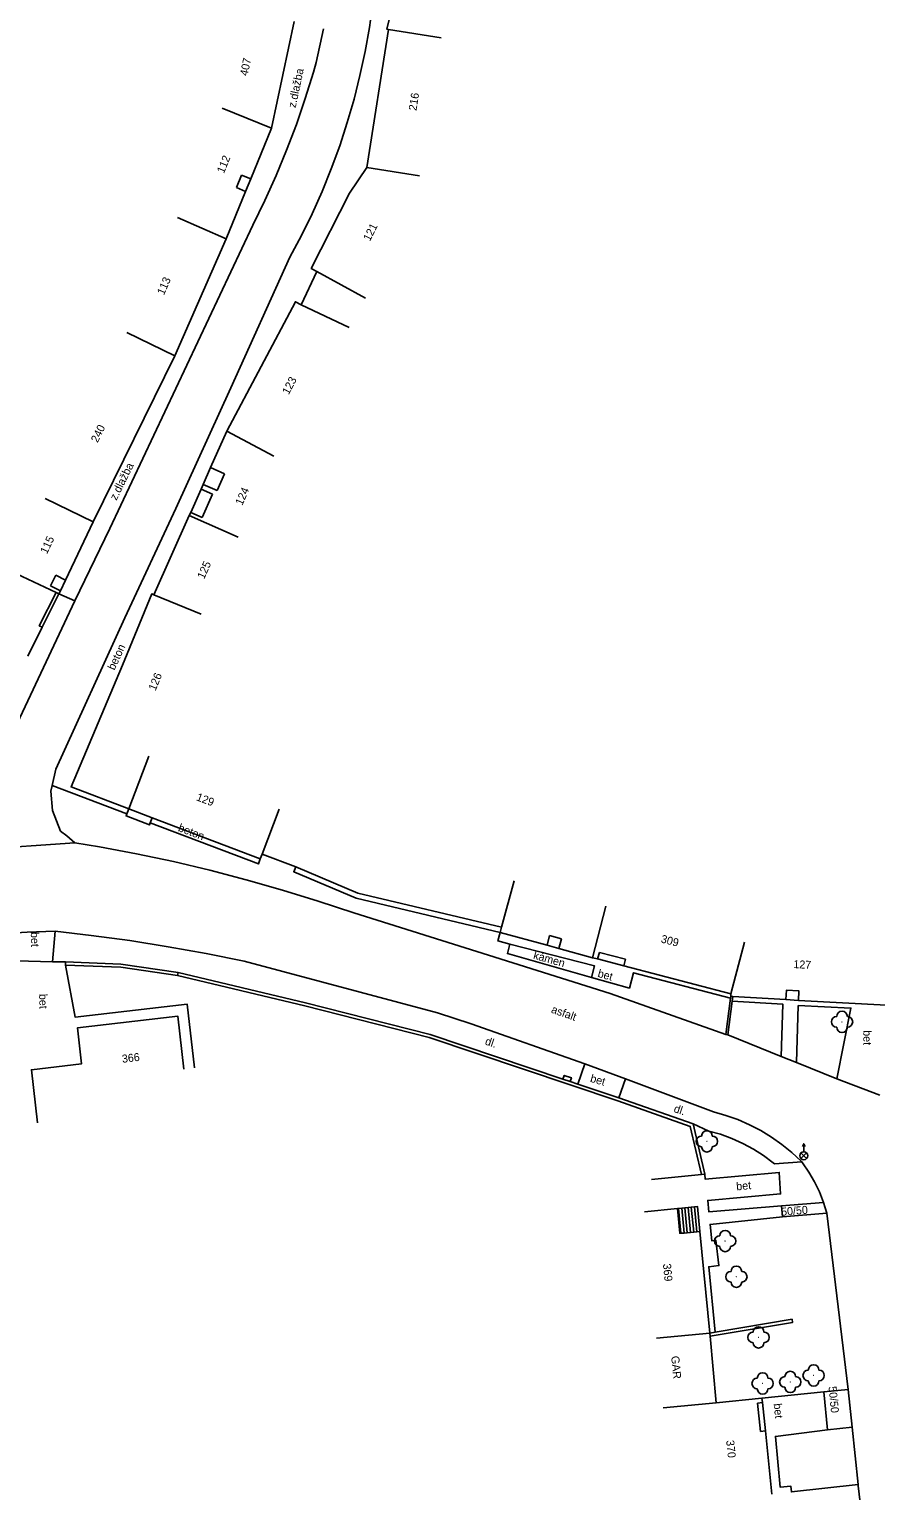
# Model space of a CAD drawing. Extents: x -544674 to -541478, y -1199076 to -1195527.
# Drawn here: x -542583 to -542503.7, y -1198277.7 to -1198140.7 of the extents above; entities that cross this region are included whole.
import ezdxf

# ---------------------------------------------------------------- set-up
doc = ezdxf.new("R2010")
doc.units = 0
for name, color, linetype in [('BUDOVY_MĚŘ', 7, 'Continuous'), ('POMOC_POPIS', 7, 'Continuous'), ('ROZHRANÍ_PLOCH', 7, 'Continuous'), ('ZELEŇ', 7, 'Continuous'), ('ZN_BP', 7, 'Continuous'), ('ZN_DOPLŇKOVÉ', 7, 'Continuous'), ('Č_POPIS_ORIENT', 7, 'Continuous')]:
    doc.layers.add(name, color=color, linetype=linetype)

msp = doc.modelspace()

# ---------------------------------------------------------------- linework, layer by layer
at = {"layer": 'BUDOVY_MĚŘ'}
for points in [[(-542546.21, -1198127.1), (-542549.53, -1198140.66), (-542549.38, -1198140.7)], [(-542560.34, -1198149.94), (-542558.23, -1198139.95)], [(-542549.38, -1198140.7), (-542551.41, -1198153.61)], [(-542544.44, -1198141.47), (-542549.38, -1198140.7)], [(-542564.97, -1198148.05), (-542560.34, -1198149.94)], [(-542562.29, -1198154.69), (-542560.34, -1198149.94)], [(-542556.09, -1198163.37), (-542556.62, -1198163.08), (-542553.05, -1198156.02), (-542551.41, -1198153.61)], [(-542546.47, -1198154.39), (-542551.41, -1198153.61)], [(-542562.77, -1198155.87), (-542562.29, -1198154.69)], [(-542564.59, -1198160.32), (-542562.77, -1198155.87)], [(-542569.17, -1198158.31), (-542564.59, -1198160.32)], [(-542569.42, -1198171.29), (-542564.59, -1198160.32)], [(-542551.54, -1198165.87), (-542556.09, -1198163.37)], [(-542557.57, -1198166.49), (-542558.1, -1198166.2), (-542564.54, -1198178.35)], [(-542553.06, -1198168.63), (-542557.57, -1198166.49)], [(-542573.91, -1198169.09), (-542569.42, -1198171.29)], [(-542577.06, -1198186.84), (-542569.42, -1198171.29)], [(-542564.54, -1198178.35), (-542566.05, -1198181.74)], [(-542560.12, -1198180.69), (-542564.54, -1198178.35)], [(-542566.05, -1198181.74), (-542566.76, -1198183.33)], [(-542566.95, -1198183.76), (-542567.92, -1198185.95)], [(-542566.76, -1198183.33), (-542566.95, -1198183.76)], [(-542581.55, -1198184.64), (-542577.06, -1198186.84)], [(-542568.05, -1198186.25), (-542571.36, -1198193.69)], [(-542567.92, -1198185.95), (-542568.05, -1198186.25)], [(-542563.48, -1198188.28), (-542568.05, -1198186.25)], [(-542579.64, -1198192.29), (-542577.06, -1198186.84)], [(-542584.78, -1198191.46), (-542580.53, -1198193.47)], [(-542580.53, -1198193.47), (-542580.26, -1198193.6)], [(-542580.26, -1198193.6), (-542580.11, -1198193.29)], [(-542580.11, -1198193.29), (-542579.64, -1198192.29)], [(-542573.73, -1198213.74), (-542579.13, -1198211.69), (-542574.32, -1198200.28), (-542571.57, -1198193.6), (-542571.36, -1198193.69)], [(-542571.36, -1198193.69), (-542566.95, -1198195.5)], [(-542573.73, -1198213.74), (-542571.85, -1198208.79)], [(-542571.53, -1198214.58), (-542573.73, -1198213.74)], [(-542559.62, -1198213.76), (-542561.23, -1198217.98)], [(-542561.4, -1198218.43), (-542571.53, -1198214.58)], [(-542561.23, -1198217.98), (-542561.4, -1198218.43)], [(-542538.8, -1198224.84), (-542537.61, -1198220.5)], [(-542530.27, -1198227.69), (-542529.01, -1198222.85)], [(-542538.93, -1198225.32), (-542538.8, -1198224.84)], [(-542534.52, -1198226.53), (-542538.93, -1198225.32)], [(-542516.04, -1198226.24), (-542517.31, -1198231.08)], [(-542533.41, -1198226.83), (-542534.52, -1198226.53)], [(-542530.27, -1198227.69), (-542533.41, -1198226.83)], [(-542529.8, -1198227.81), (-542530.27, -1198227.69)], [(-542527.33, -1198228.46), (-542529.8, -1198227.81)], [(-542517.31, -1198231.08), (-542527.33, -1198228.46)], [(-542517.32, -1198231.33), (-542517.31, -1198231.08)], [(-542517.12, -1198231.34), (-542517.32, -1198231.33)], [(-542512.15, -1198231.62), (-542517.12, -1198231.34)], [(-542512.15, -1198231.62), (-542512.1, -1198230.74), (-542510.93, -1198230.81), (-542510.98, -1198231.69)], [(-542510.98, -1198231.69), (-542512.15, -1198231.62)], [(-542502.71, -1198232.14), (-542510.98, -1198231.69)], [(-542568.55, -1198238.14), (-542569.13, -1198233.17), (-542578.54, -1198234.27), (-542578.15, -1198237.64), (-542582.85, -1198238.19), (-542582.27, -1198243.16)], [(-542521.02, -1198251.08), (-542521.32, -1198251.11)], [(-542520.72, -1198251.05), (-542521.02, -1198251.08)], [(-542520.2, -1198253.35), (-542520.42, -1198251.02), (-542520.72, -1198251.05)], [(-542522.31, -1198251.21), (-542525.4, -1198251.5)], [(-542522.21, -1198251.2), (-542522.31, -1198251.21)], [(-542521.91, -1198251.17), (-542522.21, -1198251.2)], [(-542521.62, -1198251.14), (-542521.91, -1198251.17)], [(-542521.32, -1198251.11), (-542521.62, -1198251.14)], [(-542519.28, -1198262.88), (-542520.2, -1198253.35)], [(-542524.26, -1198263.36), (-542519.28, -1198262.88)], [(-542519.25, -1198263.18), (-542519.28, -1198262.88)], [(-542518.67, -1198269.41), (-542519.25, -1198263.18)], [(-542523.65, -1198269.88), (-542518.67, -1198269.41)], [(-542514.39, -1198268.99), (-542518.67, -1198269.41)], [(-542514.35, -1198269.39), (-542514.39, -1198268.99)], [(-542514.07, -1198272.05), (-542514.35, -1198269.39)], [(-542513.46, -1198277.97), (-542514.07, -1198272.05)]]:
    msp.add_lwpolyline(points, dxfattribs=at)
at = {"layer": 'ROZHRANÍ_PLOCH'}
for points in [[(-542580.89, -1198211.56), (-542580.55, -1198210.02), (-542574.09, -1198195.84), (-542569.31, -1198185.6), (-542564.17, -1198174.28), (-542558.63, -1198162.03), (-542557.55, -1198160.01), (-542556.54, -1198157.95), (-542555.61, -1198155.86), (-542554.75, -1198153.74), (-542553.96, -1198151.59), (-542553.25, -1198149.41), (-542552.61, -1198147.21), (-542552.06, -1198144.99), (-542551.57, -1198142.75), (-542551.17, -1198140.49), (-542551.07, -1198139.82)], [(-542578.77, -1198194.24), (-542575.51, -1198187.47), (-542562.1, -1198159.04), (-542560.97, -1198156.73), (-542559.91, -1198154.38), (-542558.93, -1198152), (-542558.01, -1198149.59), (-542557.18, -1198147.15), (-542556.42, -1198144.69), (-542556.16, -1198143.78), (-542555.48, -1198140.62)], [(-542563.64, -1198155.51), (-542563.16, -1198154.33)], [(-542563.16, -1198154.33), (-542562.29, -1198154.69)], [(-542563.64, -1198155.51), (-542562.77, -1198155.87)], [(-542566.05, -1198181.74), (-542564.74, -1198182.33)], [(-542564.74, -1198182.33), (-542565.44, -1198183.91)], [(-542566.95, -1198183.76), (-542565.89, -1198184.24)], [(-542566.76, -1198183.33), (-542565.44, -1198183.91)], [(-542565.89, -1198184.24), (-542566.86, -1198186.42)], [(-542567.92, -1198185.95), (-542566.86, -1198186.42)], [(-542581.05, -1198192.85), (-542580.57, -1198191.85)], [(-542579.64, -1198192.29), (-542580.57, -1198191.85)], [(-542580.11, -1198193.29), (-542581.05, -1198192.85)], [(-542590.2, -1198212.97), (-542586.85, -1198209.82), (-542584.9, -1198207.28), (-542578.77, -1198194.24)], [(-542578.77, -1198194.24), (-542580.26, -1198193.6)], [(-542578.76, -1198216.92), (-542579.54, -1198216.28), (-542580.11, -1198215.82), (-542580.88, -1198213.91), (-542581.01, -1198212.09), (-542580.89, -1198211.56)], [(-542580.89, -1198211.56), (-542573.91, -1198214.21)], [(-542573.73, -1198213.74), (-542573.91, -1198214.21)], [(-542573.91, -1198214.21), (-542573.98, -1198214.4), (-542571.79, -1198215.25), (-542571.71, -1198215.04)], [(-542571.71, -1198215.04), (-542571.53, -1198214.58)], [(-542571.71, -1198215.04), (-542561.58, -1198218.9), (-542561.4, -1198218.43)], [(-542596.97, -1198218.17), (-542578.76, -1198216.92)], [(-542517.79, -1198234.9), (-542528.62, -1198231.05), (-542540.01, -1198227.44), (-542552.62, -1198223.5), (-542555.96, -1198222.39), (-542559.32, -1198221.35), (-542562.71, -1198220.38), (-542566.12, -1198219.5), (-542569.54, -1198218.69), (-542572.99, -1198217.96), (-542576.45, -1198217.31), (-542578.76, -1198216.92)], [(-542580.62, -1198225.22), (-542583.25, -1198225.3), (-542584.3, -1198225.36)], [(-542580.88, -1198228.07), (-542580.62, -1198225.22)], [(-542530.98, -1198237.63), (-542541.65, -1198233.88), (-542544.8, -1198232.86), (-542562.9, -1198228.03), (-542566.46, -1198227.31), (-542570.04, -1198226.66), (-542573.63, -1198226.09), (-542577.23, -1198225.61), (-542580.62, -1198225.22)], [(-542538.93, -1198225.32), (-542539.14, -1198226.12), (-542538.01, -1198226.41)], [(-542530.37, -1198229.54), (-542538.24, -1198227.31), (-542538.01, -1198226.41)], [(-542538.01, -1198226.41), (-542530.08, -1198228.47), (-542530.37, -1198229.54)], [(-542534.52, -1198226.53), (-542534.29, -1198225.62)], [(-542534.29, -1198225.62), (-542533.17, -1198225.92)], [(-542533.41, -1198226.83), (-542533.17, -1198225.92)], [(-542529.8, -1198227.81), (-542529.63, -1198227.2)], [(-542529.63, -1198227.2), (-542527.17, -1198227.84)], [(-542579.66, -1198228.39), (-542578.73, -1198233.28), (-542568.25, -1198232.06), (-542567.56, -1198238.02)], [(-542517.34, -1198231.48), (-542526.44, -1198229.11), (-542526.81, -1198230.54), (-542530.37, -1198229.54)], [(-542527.33, -1198228.46), (-542527.17, -1198227.84)], [(-542512.6, -1198236.95), (-542512.44, -1198232.04), (-542517.18, -1198231.77)], [(-542507.39, -1198239.04), (-542506.06, -1198232.42), (-542510.99, -1198232.18), (-542511.17, -1198237.51)], [(-542512.6, -1198236.95), (-542517.59, -1198234.93)], [(-542511.17, -1198237.51), (-542512.6, -1198236.95)], [(-542532.36, -1198239.31), (-542532.24, -1198238.94), (-542532.92, -1198238.73), (-542533.04, -1198239.08)], [(-542531.63, -1198239.55), (-542530.98, -1198237.63)], [(-542527.18, -1198239.04), (-542530.98, -1198237.63)], [(-542507.39, -1198239.04), (-542511.17, -1198237.51)], [(-542527.8, -1198240.84), (-542527.18, -1198239.04)], [(-542510.65, -1198246.84), (-542510.72, -1198246.77), (-542511.59, -1198245.96), (-542512.52, -1198245.21), (-542513.49, -1198244.52), (-542514.51, -1198243.9), (-542515.57, -1198243.35), (-542516.66, -1198242.87), (-542517.78, -1198242.47), (-542518.93, -1198242.14), (-542527.18, -1198239.04)], [(-542503.36, -1198240.59), (-542507.39, -1198239.04)], [(-542510.65, -1198246.84), (-542513.21, -1198247.03), (-542513.34, -1198246.93), (-542514.25, -1198246.25), (-542515.2, -1198245.65), (-542516.2, -1198245.11), (-542517.23, -1198244.65), (-542518.29, -1198244.25), (-542519.38, -1198243.94), (-542520.85, -1198243.28)], [(-542508.62, -1198250.63), (-542509, -1198249.65), (-542509.46, -1198248.71), (-542509.99, -1198247.8), (-542510.58, -1198246.93), (-542510.65, -1198246.84)], [(-542520.06, -1198248.02), (-542524.74, -1198248.47)], [(-542519.76, -1198247.99), (-542520.06, -1198248.02)], [(-542512.56, -1198250.96), (-542519.37, -1198251.52), (-542519.47, -1198250.45), (-542512.65, -1198249.83), (-542512.77, -1198247.82), (-542519.72, -1198248.45), (-542519.76, -1198247.99)], [(-542520.79, -1198253.41), (-542521.02, -1198251.08)], [(-542520.5, -1198253.38), (-542520.72, -1198251.05)], [(-542508.62, -1198250.63), (-542512.56, -1198250.96)], [(-542512.56, -1198250.96), (-542512.48, -1198251.98)], [(-542508.31, -1198251.64), (-542508.62, -1198250.63)], [(-542522.31, -1198251.21), (-542522.09, -1198253.53), (-542521.99, -1198253.52)], [(-542521.99, -1198253.52), (-542522.21, -1198251.2)], [(-542521.69, -1198253.5), (-542521.91, -1198251.17)], [(-542521.39, -1198253.47), (-542521.62, -1198251.14)], [(-542521.09, -1198253.44), (-542521.32, -1198251.11)], [(-542518.79, -1198262.8), (-542519.38, -1198256.66), (-542518.43, -1198256.55), (-542518.71, -1198254.18), (-542519.1, -1198254.23), (-542519.26, -1198252.69), (-542512.48, -1198251.98)], [(-542512.48, -1198251.98), (-542508.31, -1198251.64)], [(-542506.32, -1198268.17), (-542508.31, -1198251.64)], [(-542521.99, -1198253.52), (-542521.69, -1198253.5)], [(-542521.69, -1198253.5), (-542521.39, -1198253.47)], [(-542521.39, -1198253.47), (-542521.09, -1198253.44)], [(-542521.09, -1198253.44), (-542520.79, -1198253.41)], [(-542520.79, -1198253.41), (-542520.5, -1198253.38)], [(-542520.5, -1198253.38), (-542520.2, -1198253.35)], [(-542508.59, -1198268.39), (-542514.39, -1198268.99)], [(-542508.59, -1198268.39), (-542506.32, -1198268.17)], [(-542508.24, -1198271.94), (-542508.59, -1198268.39)], [(-542505.95, -1198271.7), (-542506.32, -1198268.17)], [(-542514.81, -1198269.44), (-542514.35, -1198269.39)], [(-542514.53, -1198272.1), (-542514.81, -1198269.44)], [(-542514.53, -1198272.1), (-542514.07, -1198272.05)], [(-542505.38, -1198277.08), (-542511.64, -1198277.77), (-542511.7, -1198277.22), (-542512.7, -1198277.32), (-542513.13, -1198272.56), (-542508.24, -1198271.94)], [(-542505.95, -1198271.7), (-542508.24, -1198271.94)], [(-542505.38, -1198277.08), (-542505.95, -1198271.7)], [(-542504.97, -1198280.57), (-542505.37, -1198277.19), (-542505.38, -1198277.08)]]:
    msp.add_lwpolyline(points, dxfattribs=at)
at = {"layer": 'ZELEŇ'}
for centre in [(-542506.89, -1198233.71), (-542519.55, -1198244.91), (-542517.84, -1198254.25), (-542516.79, -1198257.6), (-542514.71, -1198263.28), (-542511.74, -1198267.46), (-542509.55, -1198266.85), (-542514.33, -1198267.6)]:
    msp.add_circle(centre, 0.0005, dxfattribs=at)
for centre, start, end in [((-542507.39, -1198233.71), 89.99999, 269.99999), ((-542506.89, -1198233.21), 0, 179.99999), ((-542506.39, -1198233.71), 270, 89.99999), ((-542506.89, -1198234.21), 179.99999, 359.99999), ((-542519.55, -1198244.41), 0, 179.99999), ((-542520.05, -1198244.91), 89.99999, 269.99999), ((-542519.55, -1198245.41), 179.99999, 359.99999), ((-542519.05, -1198244.91), 270, 89.99999), ((-542518.34, -1198254.25), 89.99999, 269.99999), ((-542517.84, -1198253.75), 0, 179.99999), ((-542517.34, -1198254.25), 270, 89.99999), ((-542517.84, -1198254.75), 179.99999, 359.99999), ((-542517.29, -1198257.6), 89.99999, 269.99999), ((-542516.79, -1198257.1), 0, 179.99999), ((-542516.29, -1198257.6), 270, 89.99999), ((-542516.79, -1198258.1), 179.99999, 359.99999), ((-542515.21, -1198263.28), 89.99999, 269.99999), ((-542514.71, -1198262.78), 0, 179.99999), ((-542514.21, -1198263.28), 270, 89.99999), ((-542514.71, -1198263.78), 179.99999, 359.99999), ((-542509.55, -1198266.35), 0, 179.99999), ((-542514.83, -1198267.6), 89.99999, 269.99999), ((-542514.33, -1198267.1), 0, 179.99999), ((-542513.83, -1198267.6), 270, 89.99999), ((-542512.24, -1198267.46), 89.99999, 269.99999), ((-542511.74, -1198266.96), 0, 179.99999), ((-542511.24, -1198267.46), 270, 89.99999), ((-542510.05, -1198266.85), 89.99999, 269.99999), ((-542509.55, -1198267.35), 179.99999, 359.99999), ((-542509.05, -1198266.85), 270, 89.99999), ((-542514.33, -1198268.1), 179.99999, 359.99999), ((-542511.74, -1198267.96), 179.99999, 359.99999)]:
    msp.add_arc(centre, 0.5, start, end, dxfattribs=at)
at = {"layer": 'ZN_BP'}
for p, q in [((-542510.47, -1198245.885), (-542510.47, -1198245.135)), ((-542510.735, -1198246.524), (-542510.206, -1198245.996)), ((-542510.206, -1198246.528), (-542510.735, -1198245.996))]:
    msp.add_line(p, q, dxfattribs=at)
msp.add_lwpolyline([(-542510.595, -1198245.385), (-542510.47, -1198245.135), (-542510.345, -1198245.385)], dxfattribs=at)
msp.add_circle((-542510.47, -1198246.26), 0.375, dxfattribs=at)
at = {"layer": 'ZN_DOPLŇKOVÉ'}
for points in [[(-542556.09, -1198163.37), (-542557.57, -1198166.49)], [(-542581.84, -1198196.71), (-542582.11, -1198196.57), (-542580.53, -1198193.47)], [(-542580.26, -1198193.6), (-542581.84, -1198196.71)], [(-542583.19, -1198199.42), (-542581.84, -1198196.71)], [(-542561.23, -1198217.98), (-542558.07, -1198219.18)], [(-542558.07, -1198219.18), (-542558.27, -1198219.64), (-542552.43, -1198222.11), (-542538.93, -1198225.32)], [(-542538.8, -1198224.84), (-542552.27, -1198221.63), (-542558.07, -1198219.18)], [(-542580.88, -1198228.07), (-542584.24, -1198228)], [(-542579.65, -1198228.09), (-542580.88, -1198228.07)], [(-542579.66, -1198228.39), (-542579.65, -1198228.09)], [(-542569.15, -1198229.36), (-542574.48, -1198228.59), (-542579.66, -1198228.39)], [(-542569.08, -1198229.07), (-542574.45, -1198228.29), (-542579.65, -1198228.09)], [(-542569.15, -1198229.36), (-542569.08, -1198229.07)], [(-542533.04, -1198239.08), (-542545.49, -1198234.89), (-542557.15, -1198231.93), (-542569.08, -1198229.07)], [(-542569.15, -1198229.36), (-542557.22, -1198232.22), (-542545.57, -1198235.18), (-542527.9, -1198241.12), (-542521.11, -1198243.51), (-542520.06, -1198248.02)], [(-542517.34, -1198231.48), (-542517.79, -1198234.9)], [(-542517.59, -1198234.93), (-542517.18, -1198231.77)], [(-542517.32, -1198231.33), (-542517.34, -1198231.48)], [(-542517.18, -1198231.77), (-542517.12, -1198231.34)], [(-542517.79, -1198234.9), (-542517.59, -1198234.93)], [(-542532.36, -1198239.31), (-542533.04, -1198239.08)], [(-542531.63, -1198239.55), (-542532.36, -1198239.31)], [(-542527.8, -1198240.84), (-542531.63, -1198239.55)], [(-542520.85, -1198243.28), (-542527.8, -1198240.84)], [(-542519.76, -1198247.99), (-542520.85, -1198243.28)], [(-542518.79, -1198262.8), (-542511.57, -1198261.58), (-542511.52, -1198261.88), (-542519.25, -1198263.18)], [(-542519.28, -1198262.88), (-542518.79, -1198262.8)]]:
    msp.add_lwpolyline(points, dxfattribs=at)

# ---------------------------------------------------------------- texts
at = {"layer": 'POMOC_POPIS'}
for s, rotation, p in [('z.dlažba', 78.07003, (-542558.09, -1198148.07)), ('z.dlažba', 63.83002, (-542574.88, -1198184.88)), ('beton', 65.50999, (-542575.06, -1198200.8)), ('beton', 339.18001, (-542569.16, -1198215.8)), ('bet', 271.29999, (-542582.9, -1198225.29)), ('kámen', 344.17999, (-542535.87, -1198227.77)), ('bet', 344.30999, (-542529.84, -1198229.48)), ('bet', 271.29999, (-542582.12, -1198231.09)), ('asfalt', 340.64002, (-542534.2, -1198232.83)), ('bet', 270, (-542504.89, -1198234.49)), ('dl.', 341.41002, (-542540.4, -1198235.82)), ('bet', 344.30999, (-542530.54, -1198239.32)), ('dl.', 341.41002, (-542522.72, -1198242.14)), ('bet', 5.19999, (-542516.77, -1198249.51)), ('50/50', 4.65998, (-542512.57, -1198251.89)), ('GAR', 275.34003, (-542522.9, -1198265.05)), ('50/50', 275.63, (-542508.16, -1198267.9)), ('bet', 275.91, (-542513.3, -1198269.51))]:
    msp.add_text(s, height=0.75, rotation=rotation, dxfattribs=at).set_placement(p)
at = {"layer": 'Č_POPIS_ORIENT'}
for s, rotation, p in [('407', 78.07003, (-542562.59, -1198145.08)), ('216', 81.08, (-542546.77, -1198148.33)), ('112', 67.73003, (-542564.81, -1198154.23)), ('121', 63.18, (-542551.13, -1198160.59)), ('113', 66.23999, (-542570.43, -1198165.63)), ('123', 62.07001, (-542558.74, -1198174.97)), ('240', 63.83002, (-542576.64, -1198179.47)), ('124', 66.29001, (-542563.09, -1198185.35)), ('115', 64.66998, (-542581.39, -1198189.91)), ('125', 66.03997, (-542566.66, -1198192.26)), ('126', 67.62002, (-542571.22, -1198202.73)), ('129', 339.18998, (-542567.46, -1198212.92)), ('309', 345.35002, (-542523.92, -1198226.25)), ('127', 356.88, (-542511.47, -1198228.66)), ('366', 6.66997, (-542574.32, -1198237.55)), ('369', 275.49003, (-542523.67, -1198256.4)), ('370', 275.91, (-542517.75, -1198272.95))]:
    msp.add_text(s, height=0.75, rotation=rotation, dxfattribs=at).set_placement(p)

doc.saveas('drawing.dxf')
